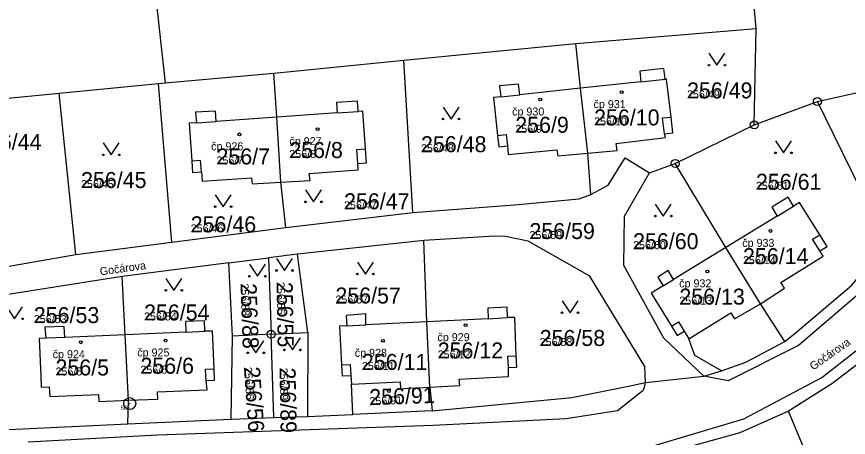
# Model space of a CAD drawing. Extents: x -763628 to -761565, y -976033 to -973833.
# Drawn here: x -762529.8 to -762425.9, y -974637.3 to -974584.7 of the extents above; entities that cross this region are included whole.
import ezdxf

# ---------------------------------------------------------------- set-up
doc = ezdxf.new("R2010")
doc.units = 0
for name, color, linetype in [('KN_cisla parcel 1000', 7, 'Continuous'), ('KN_cisla parcel 500', 7, 'Continuous'), ('KN_cisla popisna 500', 7, 'Continuous'), ('KN_hranice parcel', 7, 'Continuous'), ('KN_popisy', 7, 'Continuous'), ('KN_vnitrni kresba parcel', 7, 'Continuous'), ('KN_znacky bodu BP', 7, 'Continuous'), ('KN_znacky budov', 7, 'Continuous'), ('KN_znacky kultur', 7, 'Continuous')]:
    doc.layers.add(name, color=color, linetype=linetype)

msp = doc.modelspace()

# ---------------------------------------------------------------- linework, layer by layer
at = {"layer": 'KN_hranice parcel'}
for p, q in [((-762459.98, -974588.05), (-762437.43, -974586.17)), ((-762437.68, -974598.23), (-762437.43, -974586.17)), ((-762481.45, -974590.15), (-762459.98, -974588.05)), ((-762459.39, -974593.64), (-762459.98, -974588.05)), ((-762497.7, -974591.75), (-762481.45, -974590.15)), ((-762480.33, -974609.17), (-762481.45, -974590.15)), ((-762429.8, -974595.31), (-762410.92, -974591.07)), ((-762511.26, -974592.96), (-762497.7, -974591.75)), ((-762497.32, -974597.26), (-762497.7, -974591.75)), ((-762524.51, -974594.26), (-762512.1, -974593.03)), ((-762512.1, -974593.03), (-762511.26, -974592.96)), ((-762510.46, -974612.88), (-762512.1, -974593.03)), ((-762541.88, -974595.91), (-762524.51, -974594.26)), ((-762522.44, -974614.45), (-762524.51, -974594.26)), ((-762458.48, -974601.75), (-762459.39, -974593.64)), ((-762437.68, -974598.23), (-762429.8, -974595.31)), ((-762421.14, -974612.97), (-762429.8, -974595.31)), ((-762496.82, -974605.38), (-762497.32, -974597.26)), ((-762447.56, -974603.05), (-762437.68, -974598.23)), ((-762458.08, -974606.95), (-762458.48, -974601.75)), ((-762450.76, -974604.23), (-762447.56, -974603.05)), ((-762441.25, -974613.57), (-762447.56, -974603.05)), ((-762496.19, -974611.05), (-762496.82, -974605.38)), ((-762496.19, -974611.05), (-762480.33, -974609.17)), ((-762510.46, -974612.88), (-762496.19, -974611.05)), ((-762522.44, -974614.45), (-762510.46, -974612.88)), ((-762478.97, -974612.7), (-762494.73, -974614.41)), ((-762478.57, -974622.84), (-762478.97, -974612.7)), ((-762436.92, -974620.59), (-762441.25, -974613.57)), ((-762539.39, -974617.39), (-762522.44, -974614.45)), ((-762503.31, -974615.48), (-762498.36, -974614.86)), ((-762494.73, -974614.41), (-762498.36, -974614.86)), ((-762498.36, -974614.86), (-762498.05, -974624.4)), ((-762493.46, -974624.18), (-762494.73, -974614.41)), ((-762503.31, -974615.48), (-762516.64, -974617.2)), ((-762502.88, -974624.64), (-762503.31, -974615.48)), ((-762516.64, -974617.2), (-762533.53, -974619.85)), ((-762516.27, -974624.47), (-762516.64, -974617.2)), ((-762433.86, -974625.32), (-762436.92, -974620.59)), ((-762478.21, -974631.01), (-762478.57, -974622.84)), ((-762515.87, -974632.66), (-762516.27, -974624.47)), ((-762498.05, -974624.4), (-762502.88, -974624.64)), ((-762498.05, -974624.4), (-762493.46, -974624.18)), ((-762497.72, -974634.83), (-762498.05, -974624.4)), ((-762493.46, -974624.18), (-762493.49, -974634.67)), ((-762503.05, -974635.03), (-762502.88, -974624.64)), ((-762451.29, -974630.44), (-762443.97, -974629.64)), ((-762487.83, -974634.42), (-762487.99, -974630.63)), ((-762478.21, -974631.01), (-762477.91, -974633.98)), ((-762515.93, -974635.61), (-762515.87, -974632.66)), ((-762503.05, -974635.03), (-762497.72, -974634.83)), ((-762497.72, -974634.83), (-762493.49, -974634.67)), ((-762493.49, -974634.67), (-762487.83, -974634.42)), ((-762477.91, -974633.98), (-762487.83, -974634.42)), ((-762425.43, -974653.06), (-762433.41, -974634.01)), ((-762530.79, -974636.32), (-762515.93, -974635.61)), ((-762515.93, -974635.61), (-762503.05, -974635.03))]:
    msp.add_line(p, q, dxfattribs=at)
for points in [[(-762437.43, -974586.17), (-762439.14, -974567.38), (-762436.66, -974563.08), (-762411.02, -974561.64)], [(-762542.53, -974565.97), (-762514.05, -974565.05), (-762513.86, -974567.16), (-762513.29, -974573.55), (-762513.44, -974573.55), (-762512.49, -974582), (-762511.26, -974592.96)], [(-762458.48, -974601.75), (-762454.81, -974601.41), (-762454.94, -974600.55), (-762448.77, -974599.82), (-762448.89, -974599.34), (-762447.84, -974599.22), (-762448.07, -974597.24), (-762448.63, -974592.5), (-762448.83, -974592.52), (-762448.97, -974591.18), (-762451.98, -974591.52), (-762451.84, -974592.84), (-762459.39, -974593.64)], [(-762459.39, -974593.64), (-762466.99, -974594.45), (-762467.13, -974593.12), (-762469.49, -974593.33), (-762469.35, -974594.7), (-762470.24, -974594.79), (-762469.74, -974599.55), (-762469.59, -974600.95), (-762468.53, -974600.84), (-762468.44, -974601.94), (-762462.35, -974601.35), (-762462.23, -974602.09), (-762458.48, -974601.75)], [(-762496.82, -974605.38), (-762493.18, -974605.17), (-762493.28, -974604.3), (-762487.17, -974603.86), (-762487.22, -974603.07), (-762486.12, -974602.99), (-762486.24, -974601.23), (-762486.57, -974596.51), (-762487.15, -974596.55), (-762487.24, -974595.24), (-762489.87, -974595.43), (-762489.77, -974596.73), (-762497.32, -974597.26)], [(-762497.32, -974597.26), (-762504.92, -974597.79), (-762505.01, -974596.49), (-762507.47, -974596.64), (-762507.38, -974597.96), (-762508.29, -974598.02), (-762507.95, -974602.77), (-762507.85, -974604.18), (-762506.75, -974604.1), (-762506.64, -974605.25), (-762500.5, -974604.84), (-762500.43, -974605.59), (-762496.82, -974605.38)], [(-762458.08, -974606.95), (-762455.95, -974605.78), (-762453.79, -974602.36), (-762450.76, -974604.23)], [(-762443.97, -974629.64), (-762448.97, -974624.9), (-762453.97, -974615.8), (-762453.89, -974609.63), (-762450.76, -974604.23)], [(-762480.33, -974609.17), (-762467.62, -974608.24), (-762459.57, -974607.46), (-762458.08, -974606.95)], [(-762436.92, -974620.59), (-762433.89, -974618.66), (-762434.35, -974617.94), (-762429.08, -974614.65), (-762429.49, -974613.99), (-762428.58, -974613.43), (-762429.48, -974611.96), (-762432.01, -974607.92), (-762432.77, -974608.39), (-762433.46, -974607.26), (-762435.48, -974608.53), (-762434.8, -974609.63), (-762441.25, -974613.57)], [(-762451.29, -974630.44), (-762451.35, -974628.43), (-762458.21, -974617.15), (-762465.92, -974612.76), (-762468.74, -974612.19), (-762470.12, -974612.13), (-762478.97, -974612.7)], [(-762433.86, -974625.32), (-762432.56, -974624.29), (-762425.5, -974618.26), (-762421.14, -974612.97)], [(-762441.25, -974613.57), (-762447.76, -974617.56), (-762448.45, -974616.45), (-762449.71, -974617.27), (-762449.05, -974618.35), (-762450.55, -974619.27), (-762448.03, -974623.38), (-762447.31, -974624.57), (-762446.42, -974624.03), (-762445.85, -974624.96), (-762440.59, -974621.73), (-762440.14, -974622.46), (-762436.92, -974620.59)], [(-762478.21, -974631.01), (-762474.48, -974630.81), (-762474.53, -974630.03), (-762468.37, -974629.7), (-762468.39, -974628.58), (-762467.34, -974628.52), (-762467.41, -974627.09), (-762467.6, -974622.29), (-762468.51, -974622.33), (-762468.57, -974621), (-762470.98, -974621.13), (-762470.92, -974622.46), (-762478.57, -974622.84)], [(-762478.57, -974622.84), (-762486.2, -974623.22), (-762486.19, -974621.87), (-762488.65, -974622.04), (-762488.59, -974623.34), (-762489.49, -974623.39), (-762489.25, -974628.25), (-762489.18, -974629.62), (-762488.09, -974629.57), (-762487.99, -974630.63)], [(-762418.63, -974622.43), (-762422.2, -974626.17), (-762427.99, -974630.6), (-762433.41, -974634.01)], [(-762516.27, -974624.47), (-762523.81, -974624.8), (-762523.88, -974623.45), (-762526.32, -974623.53), (-762526.19, -974624.9), (-762527.04, -974624.94), (-762526.83, -974629.65), (-762526.77, -974631.04), (-762525.75, -974631), (-762525.7, -974632.19), (-762519.61, -974631.94), (-762519.55, -974632.8), (-762515.87, -974632.66)], [(-762515.87, -974632.66), (-762512.19, -974632.51), (-762512.24, -974631.62), (-762506.03, -974631.35), (-762506.16, -974630.19), (-762505.1, -974630.15), (-762505.17, -974628.74), (-762505.37, -974624), (-762506.31, -974624.04), (-762506.37, -974622.72), (-762508.75, -974622.82), (-762508.69, -974624.14), (-762516.27, -974624.47)], [(-762443.97, -974629.64), (-762441.79, -974628.99), (-762438.72, -974627.88), (-762433.86, -974625.32)], [(-762487.99, -974630.63), (-762481.91, -974630.34), (-762481.86, -974631.21), (-762481.48, -974631.19), (-762478.21, -974631.01)], [(-762477.91, -974633.98), (-762460.49, -974632.31), (-762453.41, -974630.88), (-762451.29, -974630.44)], [(-762433.41, -974634.01), (-762439.49, -974636.73), (-762451.83, -974640.17)]]:
    msp.add_lwpolyline(points, dxfattribs=at)
at = {"layer": 'KN_vnitrni kresba parcel'}
for p, q in [((-762451.84, -974592.84), (-762448.83, -974592.52)), ((-762469.35, -974594.7), (-762466.99, -974594.45)), ((-762489.77, -974596.73), (-762487.15, -974596.55)), ((-762449.13, -974597.36), (-762448.07, -974597.24)), ((-762448.89, -974599.34), (-762449.13, -974597.36)), ((-762507.38, -974597.96), (-762504.92, -974597.79)), ((-762469.74, -974599.55), (-762468.68, -974599.44)), ((-762468.68, -974599.44), (-762468.53, -974600.84)), ((-762487.34, -974601.31), (-762486.24, -974601.23)), ((-762487.22, -974603.07), (-762487.34, -974601.31)), ((-762506.85, -974602.69), (-762507.95, -974602.77)), ((-762506.75, -974604.1), (-762506.85, -974602.69)), ((-762434.8, -974609.63), (-762432.77, -974608.39)), ((-762430.39, -974612.52), (-762429.48, -974611.96)), ((-762429.49, -974613.99), (-762430.39, -974612.52)), ((-762449.05, -974618.35), (-762447.76, -974617.56)), ((-762424.64, -974619.4), (-762432.15, -974625.8)), ((-762470.92, -974622.46), (-762468.51, -974622.33)), ((-762488.59, -974623.34), (-762486.2, -974623.22)), ((-762448.03, -974623.38), (-762447.14, -974622.84)), ((-762447.14, -974622.84), (-762446.42, -974624.03)), ((-762508.69, -974624.14), (-762506.31, -974624.04)), ((-762523.81, -974624.8), (-762526.19, -974624.9)), ((-762445.11, -974627.05), (-762445.85, -974624.96)), ((-762429.23, -974629.81), (-762422.86, -974624.79)), ((-762432.15, -974625.8), (-762440.95, -974630.25)), ((-762468.46, -974627.14), (-762467.41, -974627.09)), ((-762468.39, -974628.58), (-762468.46, -974627.14)), ((-762441.79, -974628.99), (-762445.11, -974627.05)), ((-762489.25, -974628.25), (-762488.16, -974628.2)), ((-762488.16, -974628.2), (-762488.09, -974629.57)), ((-762506.22, -974628.79), (-762505.17, -974628.74)), ((-762506.16, -974630.19), (-762506.22, -974628.79)), ((-762440.95, -974630.25), (-762443.97, -974629.64)), ((-762451.29, -974630.44), (-762451.55, -974631.44)), ((-762438.99, -974634.98), (-762429.23, -974629.81)), ((-762451.55, -974631.44), (-762454.76, -974633.99)), ((-762454.76, -974633.99), (-762461.2, -974635)), ((-762477.79, -974635.82), (-762512.25, -974637.03)), ((-762461.2, -974635), (-762477.79, -974635.82)), ((-762450.85, -974638.52), (-762438.99, -974634.98)), ((-762512.25, -974637.03), (-762528.41, -974637.88))]:
    msp.add_line(p, q, dxfattribs=at)
at = {"layer": 'KN_znacky bodu BP'}
for centre, radius in [((-762429.8, -974595.31), 0.5), ((-762429.8, -974595.31), 0.0303), ((-762437.68, -974598.23), 0.5), ((-762437.68, -974598.23), 0.0303), ((-762447.56, -974603.05), 0.5), ((-762447.56, -974603.05), 0.0303), ((-762498.05, -974624.4), 0.5), ((-762498.05, -974624.4), 0.0303), ((-762515.71, -974633.08), 0.75), ((-762515.71, -974633.08), 0.03)]:
    msp.add_circle(centre, radius, dxfattribs=at)
at = {"layer": 'KN_znacky budov'}
for centre in [(-762454.24, -974594.14), (-762464.41, -974595.06), (-762502.01, -974599.41), (-762492.23, -974598.77), (-762435.66, -974611.49), (-762443.54, -974616.55), (-762473.74, -974623.28), (-762521.81, -974625.41), (-762511.24, -974625.19), (-762484.07, -974625.24), (-762483.34, -974631.51)]:
    msp.add_circle(centre, 0.175, dxfattribs=at)
at = {"layer": 'KN_znacky kultur'}
for points in [[(-762443.34, -974589.26), (-762442.34, -974590.76), (-762441.34, -974589.26)], [(-762476.56, -974595.99), (-762475.56, -974597.49), (-762474.56, -974595.99)], [(-762519.01, -974600.47), (-762518.01, -974601.97), (-762517.01, -974600.47)], [(-762435.03, -974600.22), (-762434.03, -974601.72), (-762433.03, -974600.22)], [(-762493.74, -974606.35), (-762492.74, -974607.85), (-762491.74, -974606.35)], [(-762505.03, -974606.96), (-762504.03, -974608.46), (-762503.03, -974606.96)], [(-762450.05, -974608.12), (-762449.05, -974609.62), (-762448.05, -974608.12)], [(-762497.37, -974614.93), (-762496.37, -974616.43), (-762495.37, -974614.93)], [(-762500.76, -974615.65), (-762499.76, -974617.15), (-762498.76, -974615.65)], [(-762487.26, -974615.38), (-762486.26, -974616.88), (-762485.26, -974615.38)], [(-762511.2, -974617.42), (-762510.2, -974618.92), (-762509.2, -974617.42)], [(-762461.69, -974620.22), (-762460.69, -974621.72), (-762459.69, -974620.22)], [(-762531.09, -974620.98), (-762530.09, -974622.48), (-762529.09, -974620.98)], [(-762500.95, -974625.23), (-762499.95, -974626.73), (-762498.95, -974625.23)], [(-762496.39, -974624.86), (-762495.39, -974626.36), (-762494.39, -974624.86)]]:
    msp.add_lwpolyline(points, dxfattribs=at)
for centre in [(-762443.34, -974590.76), (-762441.34, -974590.76), (-762476.56, -974597.49), (-762474.56, -974597.49), (-762435.03, -974601.72), (-762433.03, -974601.72), (-762519.01, -974601.97), (-762517.01, -974601.97), (-762493.74, -974607.85), (-762491.74, -974607.85), (-762505.03, -974608.46), (-762503.03, -974608.46), (-762450.05, -974609.62), (-762448.05, -974609.62), (-762500.76, -974617.15), (-762498.76, -974617.15), (-762497.37, -974616.43), (-762495.37, -974616.43), (-762487.26, -974616.88), (-762485.26, -974616.88), (-762511.2, -974618.92), (-762509.2, -974618.92), (-762529.09, -974622.48), (-762461.69, -974621.72), (-762459.69, -974621.72), (-762496.39, -974626.36), (-762494.39, -974626.36), (-762500.95, -974626.73), (-762498.95, -974626.73)]:
    msp.add_circle(centre, 0.1, dxfattribs=at)

# ---------------------------------------------------------------- texts
at = {"layer": 'KN_cisla parcel 1000'}
for s, p in [('256/49', (-762446.08, -974594.91)), ('256/10', (-762457.69, -974598.29)), ('256/9', (-762467.54, -974599.21)), ('256/44', (-762534.91, -974601.35)), ('256/48', (-762479.32, -974601.64)), ('256/8', (-762495.77, -974602.37)), ('256/7', (-762504.87, -974603.17)), ('256/45', (-762521.79, -974606.12)), ('256/61', (-762437.47, -974606.34)), ('256/47', (-762488.93, -974608.78)), ('256/46', (-762508.09, -974611.66)), ('256/59', (-762465.77, -974612.5)), ('256/60', (-762452.82, -974613.77)), ('256/14', (-762439.09, -974615.64)), ('256/57', (-762490.01, -974620.56)), ('256/13', (-762447.04, -974620.7)), ('256/53', (-762527.69, -974623.01)), ('256/54', (-762513.92, -974622.68)), ('256/58', (-762464.49, -974625.87)), ('256/12', (-762477.23, -974627.43)), ('256/5', (-762524.98, -974629.56)), ('256/6', (-762514.37, -974629.34)), ('256/11', (-762486.7, -974628.87))]:
    msp.add_text(s, height=2, dxfattribs=at).set_placement(p)
for s, rotation, p in [('256/88', 272, (-762501.86, -974618.07)), ('256/55', 271, (-762497.36, -974617.88)), ('256/56', 274, (-762501.44, -974628.53)), ('256/89', 271, (-762496.99, -974628.59)), ('256/91', 2, (-762485.74, -974633.28))]:
    msp.add_text(s, height=2, rotation=rotation, dxfattribs=at).set_placement(p)
at = {"layer": 'KN_cisla parcel 500'}
for s, p in [('256/49', (-762446.08, -974594.91)), ('256/10', (-762457.69, -974598.29)), ('256/9', (-762467.54, -974599.21)), ('256/48', (-762479.32, -974601.64)), ('256/8', (-762495.77, -974602.37)), ('256/7', (-762504.87, -974603.17)), ('256/45', (-762521.79, -974606.12)), ('256/61', (-762437.47, -974606.34)), ('256/47', (-762488.93, -974608.78)), ('256/46', (-762508.09, -974611.66)), ('256/59', (-762465.77, -974612.5)), ('256/60', (-762452.82, -974613.77)), ('256/14', (-762439.09, -974615.64)), ('256/57', (-762490.01, -974620.56)), ('256/13', (-762447.04, -974620.7)), ('256/53', (-762527.69, -974623.01)), ('256/54', (-762513.92, -974622.68)), ('256/58', (-762464.49, -974625.87)), ('256/12', (-762477.23, -974627.43)), ('256/5', (-762524.98, -974629.56)), ('256/6', (-762514.37, -974629.34)), ('256/11', (-762486.7, -974628.87))]:
    msp.add_text(s, height=1, dxfattribs=at).set_placement(p)
for s, rotation, p in [('256/88', 272, (-762501.86, -974618.07)), ('256/55', 271, (-762497.36, -974617.88)), ('256/56', 274, (-762501.44, -974628.53)), ('256/89', 271, (-762496.99, -974628.59)), ('256/91', 2, (-762485.74, -974633.28))]:
    msp.add_text(s, height=1, rotation=rotation, dxfattribs=at).set_placement(p)
at = {"layer": 'KN_cisla popisna 500'}
for s, p in [('čp 931', (-762457.76, -974596.13)), ('čp 930', (-762467.93, -974597.05)), ('čp 926', (-762505.53, -974601.4)), ('čp 927', (-762495.75, -974600.76)), ('čp 933', (-762439.18, -974613.48)), ('čp 932', (-762447.06, -974618.54)), ('čp 929', (-762477.26, -974625.27)), ('čp 924', (-762525.33, -974627.4)), ('čp 925', (-762514.76, -974627.18)), ('čp 928', (-762487.59, -974627.23))]:
    msp.add_text(s, height=1, dxfattribs=at).set_placement(p)
at = {"layer": 'KN_popisy'}
for rotation, p in [(8, (-762519.37, -974617.06)), (35, (-762430.32, -974628.95))]:
    msp.add_text('Gočárova', height=1, rotation=rotation, dxfattribs=at).set_placement(p)
at = {"layer": 'KN_znacky bodu BP'}
msp.add_text('526', height=0.5, dxfattribs=at).set_placement((-762516.83, -974633.83))

doc.saveas('drawing.dxf')
